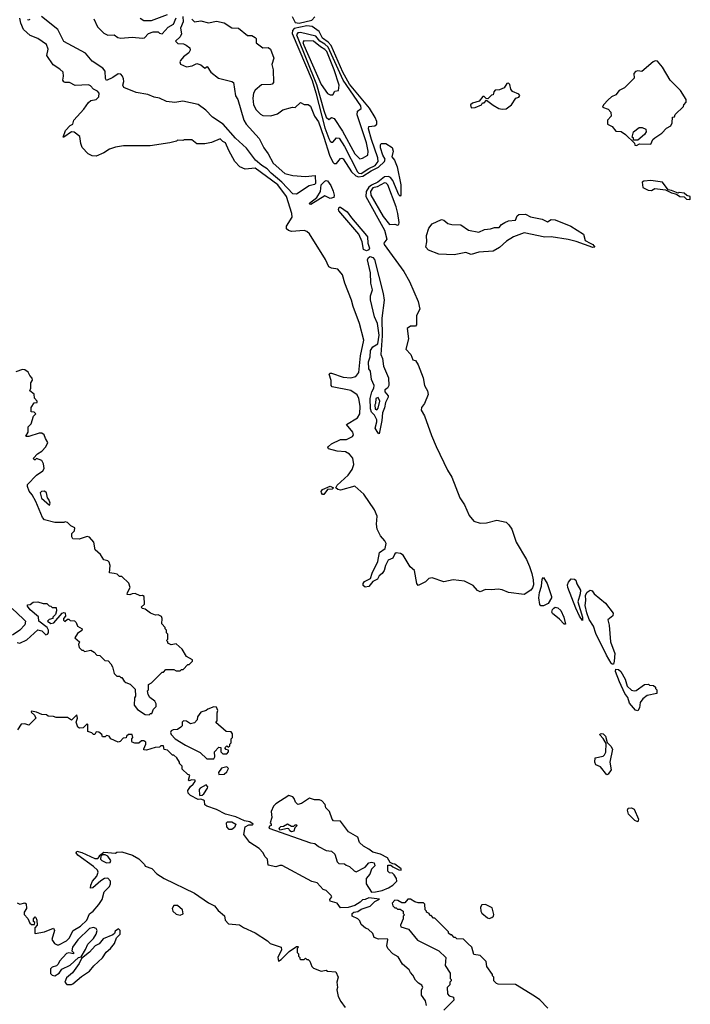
# Model space of a CAD drawing. Extents: x 2210602 to 2357277, y 510288 to 673808.
# Tile 291 of 464: x 2314214 to 2319400, y 587894 to 595502. Entities that reach past the tile are written whole.
import ezdxf

# ---------------------------------------------------------------- set-up
doc = ezdxf.new("R2010")
doc.units = 0

msp = doc.modelspace()

# ---------------------------------------------------------------- linework, layer by layer
at = {"layer": '0CON05XD'}
for points in [[(2316668.5, 592168.5), (2316602.5, 592185), (2316596.2, 592195), (2316600.8, 592205), (2316624.6, 592225.4), (2316695, 592257.1), (2316741.2, 592258.8), (2316788.3, 592281.7), (2316796, 592295), (2316790.8, 592315), (2316740, 592375), (2316825.7, 592425), (2316845.6, 592455), (2316847.7, 592515), (2316837.3, 592575), (2316822.9, 592602.9), (2316776, 592636), (2316630, 592665), (2316622.9, 592675), (2316622.5, 592715), (2316606.7, 592763.3), (2316615, 592771.2), (2316625, 592770), (2316715, 592740.5), (2316775, 592733.5), (2316814.7, 592745.3), (2316837.1, 592775), (2316849.1, 592905), (2316874.4, 593025), (2316842.5, 593155), (2316794, 593285), (2316780.8, 593335), (2316727.5, 593465), (2316711.1, 593531.1), (2316674.1, 593574.1), (2316625, 593580.9), (2316605, 593593.3), (2316578.9, 593648.9), (2316455, 593848.1), (2316435, 593865.6), (2316415, 593871.9), (2316315, 593866), (2316292.3, 593872.3), (2316276.4, 593886.4), (2316276.2, 593905), (2316320.6, 593975), (2316319.5, 594005), (2316277.1, 594135), (2316209.7, 594225), (2316035, 594353.3), (2315957, 594347), (2315917.5, 594365), (2315876.7, 594405), (2315830.7, 594490.7), (2315805, 594550), (2315785, 594560), (2315765, 594580), (2315696.4, 594553.6), (2315645, 594543.3), (2315585, 594542.5), (2315545, 594572.5), (2315485, 594572.5), (2315475, 594567.5), (2315435, 594570), (2315427, 594563), (2315375, 594550), (2315223.9, 594526.1), (2315016.4, 594526.4), (2314955, 594516.7), (2314908.3, 594501.7), (2314865, 594473.8), (2314805, 594446.2), (2314775, 594448.8), (2314744, 594464), (2314697.5, 594515), (2314686.7, 594545), (2314678.8, 594598.8), (2314635, 594632.5), (2314615, 594636.2), (2314555, 594593.3), (2314550, 594595), (2314569.5, 594645), (2314604.5, 594685), (2314624.5, 594695.5), (2314634, 594725), (2314710.4, 594809.6), (2314745, 594861.4), (2314765, 594877.1), (2314805, 594885.8), (2314825.8, 594905), (2314827.5, 594935), (2314815, 594948.6), (2314784, 594965), (2314760.5, 594990.5), (2314745, 594998.8), (2314694.3, 594995.7), (2314642.3, 594992.3), (2314600, 595015), (2314565, 595016.7), (2314555, 595022.5), (2314546.7, 595035), (2314554.1, 595065.9), (2314549.2, 595095), (2314525, 595120), (2314473.4, 595153.4), (2314423.3, 595225), (2314434, 595275), (2314420.5, 595310.5), (2314355, 595356.2), (2314295, 595378.8), (2314243.8, 595425), (2314222, 595475), (2314214.2, 595514.2)], [(2315629.3, 595139.3), (2315645, 595127.5), (2315665, 595140), (2315692, 595095), (2315750.7, 595050.7), (2315854.1, 595024.1), (2315867.5, 595015), (2315883.9, 594913.9), (2315901.2, 594885), (2315947.5, 594725), (2315966, 594695), (2316065, 594584.4), (2316101.9, 594511.9), (2316136.1, 594465), (2316175, 594393.8), (2316265, 594312.5), (2316326.7, 594296.7), (2316425, 594288.8), (2316498.3, 594298.3), (2316500.8, 594235), (2316495, 594227.5), (2316451.5, 594218.5), (2316355, 594152.6), (2316325, 594156.9), (2316240.6, 594245), (2316157.8, 594315), (2316128.5, 594348.5), (2316086.4, 594375), (2316037.3, 594417.3), (2315969.2, 594509.1), (2315882.3, 594585), (2315787.9, 594695), (2315705, 594749.2), (2315652.7, 594802.7), (2315595, 594847.5), (2315475, 594871.4), (2315415, 594861.1), (2315349.5, 594869.5), (2315295, 594896.5), (2315255, 594903.5), (2315205, 594923.5), (2315115, 594938.6), (2315018.3, 594978.3), (2315010.8, 594995), (2315018.5, 595025), (2315016.2, 595045), (2315008.8, 595065), (2314995, 595080), (2314975, 595082.1), (2314935, 595054.5), (2314885, 595032), (2314876.8, 595046.8), (2314873.8, 595105), (2314858.2, 595128.2), (2314775, 595181.4), (2314722.5, 595242.5), (2314555, 595334.2), (2314509.4, 595425), (2314383.1, 595525)], [(2314788.3, 595508.3), (2314815, 595445.6), (2314865, 595396.4), (2314895, 595382.3), (2314945, 595385.6), (2314974.1, 595364.1), (2314995, 595358.8), (2315084.4, 595365.6), (2315165, 595357.8), (2315179.1, 595360.9), (2315211.2, 595395), (2315245, 595408.8), (2315285, 595406.7), (2315296.2, 595396.2), (2315315, 595391.2), (2315362.5, 595445), (2315402.5, 595467.5), (2315423.1, 595515)], [(2315145, 595513.3), (2315174.2, 595494.2), (2315234.6, 595494.6), (2315358, 595542)], [(2315475, 595525.6), (2315478.5, 595485), (2315456.7, 595435), (2315465, 595393.3), (2315455, 595369.2), (2315420, 595335), (2315437.7, 595317.7), (2315480, 595315), (2315502.5, 595305), (2315530, 595285), (2315533.3, 595265), (2315523.3, 595245), (2315481.2, 595215), (2315457.5, 595185), (2315452.5, 595175), (2315458.3, 595158.3), (2315505, 595136.7), (2315547.5, 595145), (2315585, 595163.3), (2315613.6, 595153.6), (2315629.3, 595139.3)], [(2316321.1, 595525), (2316345, 595480), (2316375, 595474.5)], [(2316375, 595474.5), (2316472.7, 595497.3), (2316496.2, 595523.8)], [(2314275, 595502.5), (2314285, 595500), (2314295, 595506.7)], [(2315544.4, 595504.4), (2315565, 595486.2), (2315615, 595493.1), (2315675, 595476.2), (2315735, 595491.4), (2315795, 595477.1), (2315855, 595438.9), (2315905, 595436.7), (2315975, 595380.6), (2316009.1, 595379.1), (2316034, 595365), (2316042.5, 595355), (2316042.6, 595322.6), (2316093.9, 595283.9), (2316135, 595286), (2316152.5, 595275), (2316180, 595205), (2316163.3, 595155), (2316173, 595113), (2316177.5, 595015), (2316167, 595003), (2316155, 595000), (2316085, 594997.5), (2316035, 594957.5), (2316023.3, 594935), (2316017.5, 594895), (2316023.3, 594845), (2316043.9, 594803.9), (2316075, 594772.5), (2316095, 594762.5), (2316155, 594757.5), (2316207, 594773), (2316250, 594805), (2316323.6, 594826.4), (2316345, 594822.5), (2316385, 594862.5), (2316415, 594846.2), (2316445, 594847.1), (2316462.6, 594832.6), (2316495, 594756.7), (2316525, 594712), (2316565.3, 594594.8), (2316610.4, 594455), (2316635, 594400.6), (2316645, 594390.8), (2316665, 594389.2), (2316695, 594428), (2316705, 594432.5), (2316715, 594427.1), (2316780.6, 594325), (2316813.9, 594293.9), (2316835, 594286.9), (2316866.8, 594293.2), (2316931.6, 594335), (2316988.6, 594361.4), (2317034.4, 594405), (2317040, 594425), (2317022.5, 594455), (2317005, 594512.5), (2317004.4, 594535), (2317010, 594545), (2317045, 594544), (2317093.3, 594515), (2317102, 594485), (2317091.7, 594441.7), (2317112.5, 594415), (2317133.3, 594365), (2317161.1, 594225), (2317162.5, 594145), (2317155, 594137.5), (2317145, 594148.8), (2317098.9, 594258.9), (2317082.4, 594282.4), (2317065, 594291.1), (2317035, 594288), (2316984.2, 594245), (2316935, 594223.6), (2316915, 594207.9), (2316892.5, 594175), (2316892, 594135), (2317035, 593874.2), (2317054.2, 593805), (2317030, 593775), (2317032.5, 593765), (2317185.4, 593555), (2317228.7, 593478.7), (2317296.1, 593325), (2317308, 593265), (2317283.3, 593215), (2317282.5, 593145), (2317275, 593133.3), (2317235, 593133.3), (2317211.2, 593115), (2317220, 593035), (2317201.2, 592955), (2317240, 592915), (2317253.6, 592873.6), (2317275, 592867.5), (2317296.1, 592836.1), (2317333.3, 592735), (2317343.3, 592675), (2317358.3, 592651.7), (2317368.8, 592635), (2317372, 592605), (2317345, 592536.7), (2317321.2, 592505), (2317318.8, 592485), (2317345, 592440), (2317398, 592288), (2317434.5, 592204.5), (2317522.1, 592022.1), (2317555, 591966.7), (2317617.3, 591807.3), (2317655, 591753.3), (2317690.3, 591670.3), (2317725, 591626.7), (2317775, 591611.2), (2317825, 591613.3), (2317905, 591633.8), (2317975, 591618), (2317997.6, 591597.6), (2318018.8, 591565), (2318054.4, 591465), (2318132.1, 591332.1), (2318157.3, 591277.3), (2318173.6, 591223.6), (2318185.5, 591175), (2318186.2, 591135), (2318179.3, 591110.7), (2318166.7, 591093.3), (2318115, 591060), (2317995, 591074.6), (2317945, 591095.6), (2317915, 591101.4), (2317863.6, 591096.4), (2317815, 591100), (2317775, 591080.6), (2317755, 591091.4), (2317719.8, 591129.8), (2317655, 591162.5), (2317567, 591173), (2317495, 591159.4), (2317405, 591190), (2317376.7, 591185), (2317351.4, 591158.6), (2317295, 591130), (2317285.9, 591145.9), (2317266, 591245), (2317232.5, 591275), (2317180, 591365), (2317157.7, 591377.7), (2317125, 591382), (2317114.6, 591375.4), (2317099.3, 591340.7), (2317064.7, 591325.3), (2317042.5, 591285), (2317033.5, 591245), (2317016.2, 591223.8), (2316995, 591205.6), (2316981.5, 591178.5), (2316945, 591161.9), (2316915, 591122.7), (2316885, 591117.5), (2316870.8, 591130.8), (2316870.4, 591145), (2316880.3, 591159.7), (2316926.4, 591183.6), (2316938.9, 591225), (2316983.1, 591315), (2316996, 591385), (2317039.5, 591415), (2317048.5, 591455), (2317038.9, 591475), (2317003.8, 591513.8), (2316977.8, 591565), (2316973.1, 591605), (2316977.3, 591665), (2316958.5, 591715), (2316874.2, 591835), (2316805, 591898.1), (2316695, 591867.5), (2316675, 591871.2), (2316657.5, 591885), (2316670, 591905), (2316755, 591981.2), (2316785.8, 592025), (2316797.5, 592065), (2316789.2, 592115), (2316764.5, 592144.5), (2316732.7, 592162.7), (2316668.5, 592168.5)], [(2316855, 594313.9), (2316915, 594352.4), (2316964, 594375), (2316985.8, 594405), (2316983, 594435), (2316933.5, 594575), (2316911.7, 594658.3), (2316915, 594677.5), (2316959.5, 594680.5), (2316975, 594693.3), (2316975.4, 594715), (2316963.3, 594745), (2316918.2, 594818.2), (2316765, 595004), (2316713.7, 595095), (2316622.4, 595302.4), (2316599.1, 595329.1), (2316555, 595358.9), (2316530.1, 595410.1), (2316475, 595449.1), (2316435, 595452.9), (2316336.9, 595433.1), (2316322.5, 595417.5), (2316320.9, 595395), (2316475, 595032.3), (2316505, 594937.3), (2316574.9, 594664.9), (2316605, 594584.4), (2316615, 594564.2), (2316625, 594554.2), (2316635, 594554), (2316665, 594590), (2316685, 594585.6), (2316725, 594522.7), (2316826.5, 594326.5), (2316836.5, 594316.5), (2316855, 594313.9)], [(2316845, 594427.5), (2316865, 594432.5), (2316906.4, 594453.6), (2316910, 594485), (2316895, 594551.2), (2316823.8, 594766.2), (2316825.6, 594794.4), (2316854, 594815), (2316851.8, 594835), (2316714.7, 595034.7), (2316598.5, 595288.5), (2316575, 595311.9), (2316534.4, 595335), (2316504.1, 595374.1), (2316385, 595401.4), (2316365, 595399.2), (2316355.3, 595385), (2316509, 595001), (2316565, 594801.1), (2316585, 594748.6), (2316605, 594730), (2316625, 594746), (2316645, 594738.1), (2316709.4, 594639.4), (2316805, 594466), (2316845, 594427.5)], [(2316635, 594920), (2316650.7, 594949.3), (2316680, 594955), (2316685.8, 594995), (2316645.6, 595115), (2316588.3, 595255), (2316575, 595271.8), (2316540.6, 595290.6), (2316485, 595335.7), (2316411.4, 595338.6), (2316404.8, 595325.2), (2316410.9, 595305), (2316545, 595000), (2316595, 594931.2), (2316615, 594920), (2316635, 594920)], [(2318985, 594530), (2319006.7, 594543.3), (2319095, 594540), (2319110, 594575), (2319125, 594590), (2319180, 594625), (2319215, 594662.5), (2319249.5, 594680.5), (2319260, 594705), (2319261.7, 594748.3), (2319278.3, 594751.7), (2319281.7, 594768.3), (2319348.3, 594831.7), (2319350, 594845), (2319367.5, 594865), (2319366.7, 594885), (2319323.6, 594953.6), (2319244, 595034), (2319185.4, 595135.4), (2319145, 595181.2), (2319127, 595183), (2319113, 595177), (2319025, 595102.5), (2318995, 595106.7), (2318975, 595100), (2318962.5, 595085), (2318965, 595050), (2318890, 594975), (2318850, 594955), (2318825, 594920), (2318790, 594905), (2318765, 594882.5), (2318727.5, 594845), (2318720, 594825), (2318765, 594810), (2318786.4, 594786.4), (2318787.5, 594755), (2318760, 594725), (2318760, 594695), (2318796.4, 594676.4), (2318825, 594640), (2318865, 594637.5), (2318900, 594615), (2318968.3, 594548.3), (2318971.7, 594531.7), (2318985, 594530)], [(2317945, 594810), (2317975, 594813.3), (2318017.5, 594845), (2318050, 594895), (2318075, 594902.5), (2318082.5, 594915), (2318075, 594926.7), (2318025, 594947.5), (2318013.3, 594965), (2318005, 595000), (2317995, 595010), (2317981.7, 595008.3), (2317960, 594975), (2317925, 594960), (2317891.7, 594958.3), (2317880, 594945), (2317875, 594920), (2317861.7, 594918.3), (2317835, 594890), (2317821.7, 594891.7), (2317807, 594907), (2317795, 594907.5), (2317768.3, 594871.7), (2317715, 594857.5), (2317700, 594845), (2317705, 594820), (2317735, 594822.5), (2317785, 594842.5), (2317791.7, 594858.3), (2317805, 594860), (2317825, 594880), (2317875, 594840), (2317920, 594815), (2317945, 594810)], [(2318995, 594570), (2318961.7, 594571.7), (2318960, 594585), (2318950, 594595), (2318960, 594635), (2319005, 594667.5), (2319027.9, 594667.9), (2319055, 594656.2), (2319058, 594635), (2319045.8, 594614.2), (2318995, 594570)], [(2316465, 594074.3), (2316456.7, 594076.7), (2316454.2, 594085), (2316512, 594128), (2316540.5, 594175), (2316544.6, 594225), (2316575, 594254.5), (2316585, 594260), (2316595, 594256.7), (2316619.2, 594219.2), (2316636.9, 594176.9), (2316645.6, 594145), (2316642.1, 594127.9), (2316615, 594119.2), (2316575, 594141.9), (2316465, 594074.3)], [(2317135, 593913.3), (2317145, 593920), (2317148, 593935), (2317137.1, 594005), (2317125, 594056), (2317061.9, 594225), (2317048.3, 594238.3), (2317035, 594241.1), (2316978.6, 594211.4), (2316945, 594203.2), (2316926.5, 594175), (2316929, 594145), (2317025, 593981.9), (2317075, 593920), (2317115, 593922.5), (2317135, 593913.3)], [(2319395, 594112.5), (2319400, 594115), (2319400, 594135), (2319373, 594143), (2319351.7, 594161.7), (2319315, 594167.5), (2319305, 594160), (2319255, 594182.5), (2319227.5, 594187.5), (2319185, 594247.5), (2319095, 594259.4), (2319040, 594255), (2319028.8, 594245), (2319033.3, 594205), (2319075, 594183.8), (2319099.3, 594180.7), (2319125, 594196), (2319207.5, 594187.5), (2319255, 594163.8), (2319293.3, 594153.3), (2319320, 594135), (2319351.7, 594131.7), (2319370, 594115), (2319395, 594112.5)], [(2316895, 593716.2), (2316873.1, 593725), (2316862.2, 593785), (2316835.5, 593845), (2316682.3, 594025), (2316678.8, 594035), (2316685, 594051.9), (2316695, 594052.7), (2316747.5, 594017.5), (2316780.4, 593970.4), (2316897.2, 593835), (2316904, 593825), (2316905.3, 593775), (2316920, 593735), (2316915, 593724.5), (2316895, 593716.2)], [(2317575, 593684.4), (2317455, 593688.8), (2317375, 593720.5), (2317355.6, 593745), (2317362.5, 593785), (2317360.8, 593835), (2317378.2, 593891.8), (2317405, 593924.2), (2317475, 593957.5), (2317495, 593953.8), (2317525, 593926.7), (2317555, 593918.8), (2317626.4, 593916.4), (2317685, 593876.2), (2317765, 593860), (2317808.3, 593881.7), (2317855, 593885.8), (2317885, 593895.7), (2317922.5, 593895), (2317940.3, 593919.7), (2317965, 593935.8), (2317995, 593947.1), (2318047.3, 593952.7), (2318060.8, 593985), (2318074.6, 593995.4), (2318125, 593997.8), (2318165, 593979.4), (2318255, 593960), (2318295, 593940), (2318323, 593957), (2318355, 593955.6), (2318477, 593907), (2318575, 593845.7), (2318586.2, 593795), (2318624.3, 593774.3), (2318645, 593763.8), (2318662.5, 593745), (2318645, 593740.8), (2318518.5, 593788.5), (2318455, 593803.1), (2318325, 593822.9), (2318275, 593822), (2318115, 593854.3), (2318033.3, 593825), (2317979.5, 593790.5), (2317925, 593742), (2317875, 593712), (2317764.3, 593705.7), (2317705, 593686.7), (2317665, 593702.5), (2317575, 593684.4)], [(2316995, 592302.5), (2316985, 592306.7), (2316964, 592345), (2316976.7, 592395), (2316975, 592410), (2316957, 592447), (2316935, 592470), (2316927.5, 592495), (2316924.3, 592575), (2316936.7, 592625), (2316953.8, 592655), (2316954, 592675), (2316935, 592722.5), (2316925.8, 592785), (2316912.9, 592805), (2316911.9, 592858.1), (2316923.4, 592896.6), (2316927.3, 592945), (2316945, 592972.9), (2316982.5, 592997.5), (2316992.9, 593065), (2316982, 593155), (2316957.2, 593205), (2316926.6, 593336.6), (2316927.3, 593367.3), (2316941.2, 593415), (2316930.4, 593465), (2316926.7, 593545), (2316902.9, 593645), (2316911.5, 593665), (2316925, 593671.1), (2316945, 593664.6), (2316958.1, 593648.1), (2317025.3, 593385.3), (2317032.2, 593335), (2317013.3, 593195), (2317018.1, 593058.1), (2317007.8, 592915), (2317019.4, 592885), (2317028.6, 592825), (2317066.7, 592735), (2317068.8, 592675), (2317057.5, 592655), (2317038.3, 592641.7), (2317037.5, 592625), (2317062.5, 592595), (2317062.5, 592585), (2317042.5, 592545), (2317036.4, 592503.6), (2317020, 592465), (2317015.6, 592405), (2316995, 592302.5)], [(2314195, 590689.2), (2314215, 590683.8), (2314270.5, 590709.5), (2314355, 590787.5), (2314385, 590780), (2314415, 590750), (2314430, 590755), (2314437.5, 590765), (2314437.5, 590785), (2314427.5, 590805), (2314362.5, 590855), (2314358.3, 590888.3), (2314295, 590942.5), (2314275, 590970), (2314275, 590980), (2314295, 590982.5), (2314318.3, 591001.7), (2314355, 591002.5), (2314395, 590990), (2314425, 590990), (2314441.7, 590971.7), (2314455, 590970), (2314465, 590960), (2314495, 590960), (2314500, 590935), (2314490, 590905), (2314470, 590885), (2314470, 590875), (2314443, 590867), (2314430, 590855), (2314455, 590837.5), (2314478.3, 590841.7), (2314543.6, 590916.4), (2314555, 590922.5), (2314565, 590920), (2314567.5, 590892.5), (2314552.5, 590875), (2314553, 590863), (2314562.5, 590852.5), (2314585, 590870), (2314595, 590870), (2314605, 590860), (2314637, 590857), (2314650, 590845), (2314660, 590815), (2314696.7, 590795), (2314695, 590782.5), (2314660.7, 590759.3), (2314640, 590725), (2314677.5, 590695), (2314670, 590675), (2314675, 590650), (2314695, 590630), (2314705, 590630), (2314715, 590620), (2314765, 590630), (2314790, 590615), (2314811.7, 590591.7), (2314835, 590590), (2314871.7, 590551.7), (2314898.3, 590548.3), (2314920, 590525), (2314931.7, 590501.7), (2314945, 590450), (2314965, 590430), (2314985, 590430), (2314995, 590420), (2315005, 590420), (2315021.7, 590391.7), (2315035, 590380), (2315068.3, 590368.3), (2315108.3, 590328.3), (2315110, 590275), (2315101.7, 590261.7), (2315100, 590205), (2315125, 590172.5), (2315185, 590133.8), (2315215, 590130), (2315225, 590140), (2315235, 590140), (2315250, 590175), (2315270, 590195), (2315270, 590215), (2315260, 590235), (2315220, 590265), (2315208.3, 590288.3), (2315202.5, 590315), (2315210, 590325), (2315210, 590365), (2315233, 590377), (2315315, 590460), (2315325, 590460), (2315345, 590480), (2315405, 590480), (2315425, 590470), (2315455, 590470), (2315465, 590480), (2315478.3, 590481.7), (2315515, 590520), (2315525, 590520), (2315550, 590545), (2315550, 590555), (2315505, 590582.5), (2315469.3, 590639.3), (2315425, 590680), (2315385, 590672.5), (2315360, 590685), (2315360, 590695), (2315350, 590705), (2315360, 590715), (2315360, 590755), (2315350, 590765), (2315350, 590785), (2315340, 590795), (2315340, 590805), (2315312.5, 590835), (2315316.2, 590875), (2315310.7, 590890.7), (2315285, 590902.5), (2315265, 590900), (2315225, 590916.7), (2315185, 590947.5), (2315165, 590952.5), (2315153, 590963), (2315180, 590985), (2315177.5, 591045), (2315165, 591052.5), (2315145, 591050), (2315107.3, 591067.3), (2315084.2, 591065.8), (2315065, 591056.7), (2315045, 591060), (2315046.7, 591075), (2315068, 591115), (2315057.3, 591147.3), (2315005, 591200), (2314985, 591200), (2314967, 591217), (2314945, 591223.3), (2314907.5, 591227.5), (2314913.3, 591285), (2314905, 591310), (2314895, 591320), (2314865, 591327.5), (2314839.3, 591369.3), (2314797.5, 591405), (2314786.7, 591465), (2314753.9, 591503.9), (2314735, 591508.8), (2314675, 591488.8), (2314625, 591490), (2314617.5, 591505), (2314618.3, 591531.7), (2314637, 591553), (2314640, 591575), (2314610.7, 591590.7), (2314585, 591617.5), (2314565, 591622.5), (2314555, 591617.5), (2314485, 591616.7), (2314405, 591636.2), (2314390, 591655), (2314338.3, 591778.3), (2314310.7, 591830.7), (2314288.3, 591858.3), (2314273.3, 591895), (2314275, 591910), (2314345, 591983.3), (2314392.5, 592015), (2314402.5, 592035), (2314399.3, 592069.3), (2314386.4, 592096.4), (2314345, 592110), (2314335, 592100), (2314325, 592100), (2314320, 592115), (2314351.7, 592148.3), (2314385, 592167.5), (2314415, 592202.5), (2314432.5, 592235), (2314412.5, 592265), (2314402.5, 592295), (2314386.4, 592306.4), (2314365, 592306.7), (2314285, 592280), (2314265, 592280), (2314262.5, 592285), (2314280, 592315), (2314280, 592355), (2314301.7, 592378.3), (2314321.7, 592438.3), (2314340, 592455), (2314325, 592470), (2314301.7, 592471.7), (2314302.5, 592505), (2314325, 592540), (2314350, 592545), (2314350, 592555), (2314328.3, 592578.3), (2314327, 592607), (2314292.5, 592635), (2314300, 592655), (2314300, 592695), (2314313, 592717), (2314310.7, 592730.7), (2314291.7, 592751.7), (2314279.5, 592779.5), (2314255, 592796.2), (2314235, 592800), (2314185, 592780)], [(2316975, 592487.5), (2316985, 592500), (2316998, 592555), (2316985, 592582.5), (2316967.5, 592575), (2316966.7, 592535), (2316960, 592525), (2316963, 592493), (2316975, 592487.5)], [(2316555, 591832.5), (2316548, 591845), (2316546, 591855), (2316555, 591872), (2316615, 591897.5), (2316640, 591885), (2316630, 591875), (2316595, 591872.5), (2316565, 591834), (2316555, 591832.5)], [(2314445, 591750), (2314450, 591765), (2314440, 591795), (2314428.3, 591808.3), (2314422.5, 591845), (2314405, 591860), (2314383.9, 591856.1), (2314373.3, 591845), (2314383.9, 591803.9), (2314445, 591750)], [(2318265, 590972.5), (2318245, 590972.5), (2318235, 590982.5), (2318227.8, 591035), (2318233.5, 591076.5), (2318250, 591125), (2318255, 591180), (2318265, 591192.5), (2318294.2, 591145), (2318326.2, 591045), (2318326.2, 591035), (2318299.5, 590990.5), (2318265, 590972.5)], [(2318565, 590860), (2318542.3, 590892.3), (2318513.8, 590955), (2318453.9, 591113.9), (2318451.2, 591135), (2318456.7, 591155), (2318478.3, 591181.7), (2318505, 591180), (2318515, 591170), (2318523, 591143), (2318550, 591095), (2318549.2, 591065), (2318530, 591005), (2318566.7, 590885), (2318565, 590860)], [(2318795, 590522), (2318788.7, 590528.7), (2318752.1, 590592.1), (2318670.2, 590760.2), (2318651.9, 590815), (2318618.3, 590868.3), (2318599.7, 590919.7), (2318585.6, 590975), (2318591.4, 591015), (2318588.9, 591055), (2318602.5, 591077.5), (2318625, 591094), (2318640, 591090), (2318657.5, 591065), (2318745, 590992.5), (2318802.5, 590915), (2318800, 590895), (2318763.3, 590865), (2318772.9, 590822.9), (2318782.1, 590695), (2318815.6, 590605), (2318812.2, 590545), (2318805, 590523.3), (2318795, 590522)], [(2314155, 590953.3), (2314241.9, 590871.9), (2314258, 590855), (2314254.1, 590825.9), (2314216.2, 590785), (2314158.8, 590745)], [(2318435, 590830), (2318425, 590830), (2318388.9, 590868.9), (2318335, 590912.5), (2318328.8, 590925), (2318333.8, 590945), (2318344, 590956), (2318355, 590962), (2318375, 590957.5), (2318397.6, 590937.6), (2318422, 590885), (2318435, 590830)], [(2318995, 590162.5), (2318975, 590166.7), (2318929.6, 590219.6), (2318917.5, 590265), (2318893.8, 590295), (2318851.1, 590385), (2318821.1, 590465), (2318825, 590483.3), (2318845, 590480.6), (2318863.1, 590465), (2318895.8, 590405.8), (2318912.8, 590352.8), (2318945, 590320.9), (2318965, 590315.6), (2318980.6, 590319.4), (2319045, 590366.2), (2319077, 590367), (2319085, 590360), (2319115, 590357.5), (2319130, 590345), (2319130, 590335), (2319140, 590325), (2319140, 590295), (2319065, 590280), (2319032.5, 590255), (2319012.5, 590225), (2319006.4, 590183.6), (2318995, 590162.5)], [(2315715, 589790), (2315722.5, 589805), (2315720, 589845), (2315755, 589880), (2315768.3, 589878.3), (2315770, 589845), (2315785, 589830), (2315815, 589830), (2315830, 589845), (2315828.3, 589858.3), (2315811.7, 589861.7), (2315800, 589875), (2315815, 589890), (2315825, 589880), (2315838.3, 589891.7), (2315840, 589905), (2315850, 589915), (2315850, 589945), (2315860, 589955), (2315860, 589985), (2315848.3, 589998.3), (2315811.7, 590001.7), (2315731.7, 590071.7), (2315740, 590085), (2315740, 590145), (2315747.5, 590165), (2315735, 590190), (2315715, 590192.5), (2315670, 590175), (2315657, 590163), (2315615, 590150), (2315590, 590115), (2315587, 590093), (2315565, 590070), (2315535, 590060), (2315505, 590082.5), (2315480, 590085), (2315470, 590075), (2315470, 590045), (2315460, 590035), (2315435, 590017.5), (2315400, 590015), (2315385, 590007.5), (2315380, 589995), (2315385, 589980), (2315417.5, 589945), (2315495, 589896.7), (2315610.7, 589840.7), (2315661.7, 589791.7), (2315715, 589790)], [(2317360, 587885), (2317351.7, 587921.7), (2317322.5, 587965), (2317322.5, 588005), (2317332.5, 588025), (2317323, 588043), (2317297, 588057), (2317275, 588080), (2317255, 588120), (2317235, 588140), (2317225, 588160), (2317173.6, 588203.6), (2317140, 588260), (2317100, 588285), (2317060, 588325), (2317052.5, 588345), (2317060, 588395), (2317055, 588400), (2316988.3, 588398.3), (2316955, 588410), (2316945, 588440), (2316910, 588475), (2316888.3, 588481.7), (2316855, 588510), (2316845, 588540), (2316830, 588555), (2316786.1, 588576.1), (2316784, 588595), (2316797.5, 588605), (2316828.6, 588611.4), (2316855, 588630), (2316925, 588653.3), (2316960.8, 588689.2), (2316997.5, 588707.5), (2316915, 588717.5), (2316886.4, 588703.6), (2316865, 588702.5), (2316847.9, 588682.1), (2316805, 588657.5), (2316755, 588640.8), (2316695, 588640), (2316670, 588675), (2316615, 588690), (2316612.5, 588705), (2316627.5, 588725), (2316622.5, 588735), (2316585, 588772.5), (2316560.7, 588780.7), (2316515, 588832.5), (2316473.3, 588843.3), (2316245, 588967.5), (2316225, 588967.5), (2316195, 588956.7), (2316135, 588970), (2316130, 589015), (2316110, 589035), (2316096.7, 589065), (2316065, 589096.7), (2315992.5, 589145), (2315946.2, 589205), (2315957.5, 589265), (2315985, 589281.2), (2316015, 589280), (2316020, 589285), (2315995, 589303.3), (2315952.7, 589312.7), (2315885, 589343.8), (2315806.7, 589363.3), (2315735, 589398.8), (2315660, 589425), (2315646.7, 589435), (2315642.5, 589465), (2315635, 589472.5), (2315615, 589480), (2315595, 589477.5), (2315535, 589507.5), (2315517.5, 589525), (2315513.3, 589545), (2315534.1, 589575.9), (2315556, 589594), (2315570, 589615), (2315570, 589625), (2315545, 589627.5), (2315525, 589620), (2315520, 589625), (2315530, 589665), (2315515, 589670), (2315471.7, 589711.7), (2315470, 589735), (2315450, 589755), (2315450, 589765), (2315428.3, 589798.3), (2315405, 589820), (2315395, 589820), (2315358.3, 589858.3), (2315331.7, 589861.7), (2315325, 589890), (2315305, 589890), (2315295, 589880), (2315260.7, 589879.3), (2315195, 589857.5), (2315175, 589860), (2315173, 589867), (2315190, 589905), (2315188.3, 589918.3), (2315175, 589930), (2315155, 589930), (2315135, 589912.5), (2315105, 589912.5), (2315085, 589920), (2315080, 589925), (2315080, 589945), (2315090, 589955), (2315085, 589980), (2315055, 589980), (2315040, 589965), (2315038.3, 589951.7), (2315015, 589950), (2314990, 589925), (2314975, 589920), (2314920, 589945), (2314907, 589967), (2314885, 589970), (2314875, 589960), (2314855, 589960), (2314848.3, 589978.3), (2314826.4, 589996.4), (2314805, 590000), (2314795, 589980), (2314785, 589980), (2314771.7, 589991.7), (2314741.7, 590001.7), (2314740, 590055), (2314735, 590060), (2314705, 590030), (2314676.4, 590026.4), (2314662.5, 590035), (2314650, 590075), (2314660, 590105), (2314655, 590130), (2314615, 590090), (2314585, 590110), (2314495, 590110), (2314475, 590117.5), (2314435, 590120), (2314421.7, 590131.7), (2314385, 590133.3), (2314345, 590152.5), (2314305, 590160), (2314301.7, 590151.7), (2314329.3, 590129.3), (2314340, 590105), (2314300, 590065), (2314285, 590050), (2314255, 590060), (2314225, 590057.5), (2314195.9, 590014.1)], [(2318755, 589667.5), (2318705, 589730), (2318670, 589745), (2318661.2, 589765), (2318665, 589797.5), (2318725, 589812.5), (2318737.5, 589822.5), (2318746.5, 589843.5), (2318748.3, 589908.3), (2318726.8, 589946.8), (2318701.2, 589975), (2318703.3, 589985), (2318712.5, 589987.5), (2318726, 589985), (2318745, 589965.8), (2318758, 589918), (2318785, 589888.9), (2318797.3, 589865), (2318776.5, 589765), (2318788.8, 589705), (2318765, 589672.5), (2318755, 589667.5)], [(2315755, 589670), (2315795, 589672.5), (2315815, 589690), (2315830, 589715), (2315815, 589730), (2315775, 589717.5), (2315752.5, 589685), (2315755, 589670)], [(2315608.3, 589508.3), (2315625, 589510), (2315639.3, 589520.7), (2315667.5, 589565), (2315670, 589575), (2315655, 589590), (2315610, 589565), (2315602.5, 589555), (2315603.3, 589513.3), (2315608.3, 589508.3)], [(2316935, 588760), (2316965, 588763.3), (2317016.4, 588773.6), (2317065.9, 588794.1), (2317100, 588815), (2317130, 588845), (2317127, 588867), (2317110, 588895), (2317097, 588907), (2317075, 588910), (2317061.7, 588921.7), (2317061.7, 588968.3), (2317085, 588970), (2317100, 588955), (2317145, 588932.5), (2317165, 588930), (2317165, 588940), (2317115, 588976.7), (2317098.3, 588978.3), (2317080, 588990), (2317057.5, 589025), (2317005, 589053.3), (2316945, 589068.8), (2316913.8, 589093.8), (2316872.5, 589115), (2316842.5, 589145), (2316830, 589185), (2316757, 589227), (2316695, 589310), (2316641.7, 589311.7), (2316630, 589325), (2316610, 589385), (2316581.7, 589411.7), (2316577, 589437), (2316550, 589465), (2316533, 589473), (2316493.6, 589473.6), (2316455, 589486.7), (2316393.6, 589446.4), (2316365, 589437.5), (2316347.5, 589455), (2316337.5, 589485), (2316326.4, 589496.4), (2316295, 589507.5), (2316195, 589443.8), (2316178, 589425), (2316158.8, 589385), (2316163.8, 589336.2), (2316150, 589295), (2316160, 589285), (2316160, 589275), (2316145, 589270), (2316140, 589255), (2316461.7, 589141.7), (2316495.9, 589135.9), (2316525, 589112.5), (2316583, 589083), (2316625, 589076.7), (2316650, 589055), (2316670, 588995), (2316681.7, 588981.7), (2316725, 588980), (2316738.3, 588968.3), (2316765, 588960), (2316800, 588925), (2316815, 588917.5), (2316885.8, 588954.2), (2316915, 588987.5), (2316935, 588993.3), (2316955, 588987.5), (2316960, 588965), (2316935, 588937.5), (2316920.7, 588899.3), (2316893.3, 588865), (2316892.5, 588825), (2316935, 588760)], [(2318995, 589304), (2318970.8, 589315), (2318922.5, 589362.5), (2318913.3, 589395), (2318920, 589410), (2318945, 589412.9), (2318965, 589401.4), (2318999.5, 589325), (2318995, 589304)], [(2315855, 589243.8), (2315833.9, 589243.9), (2315816.7, 589265), (2315812.5, 589295), (2315820, 589305), (2315855, 589303.8), (2315886.7, 589285), (2315875, 589260), (2315855, 589243.8)], [(2316315, 589227.5), (2316303.6, 589233.6), (2316295, 589250), (2316285, 589252.5), (2316225, 589240), (2316220, 589255), (2316233, 589267), (2316255, 589270), (2316285, 589287.5), (2316315, 589270), (2316335, 589270), (2316345, 589280), (2316355, 589280), (2316360, 589275), (2316341.7, 589258.3), (2316335, 589232.5), (2316315, 589227.5)], [(2314195, 588677.5), (2314215, 588666.7), (2314255, 588677.5), (2314265, 588670), (2314267.5, 588635), (2314247.5, 588605), (2314248.3, 588588.3), (2314278.3, 588558.3), (2314291.7, 588521.7), (2314305, 588510), (2314328.3, 588511.7), (2314330, 588525), (2314320, 588535), (2314320, 588555), (2314335, 588570), (2314340, 588565), (2314347.5, 588545), (2314350, 588505), (2314330, 588485), (2314330, 588445), (2314335, 588440), (2314405, 588453.3), (2314475, 588482.5), (2314482.5, 588465), (2314463.3, 588395), (2314483.6, 588363.6), (2314503, 588353), (2314517, 588353), (2314576.4, 588383.6), (2314597.5, 588405), (2314627.5, 588465), (2314685, 588497.5), (2314732.5, 588545), (2314755, 588592.5), (2314782.5, 588615), (2314826.7, 588665), (2314852.5, 588705), (2314866.4, 588763.6), (2314907.5, 588805), (2314917.5, 588825), (2314916.7, 588845), (2314895, 588867.5), (2314870, 588865), (2314841.7, 588848.3), (2314780, 588795), (2314761.7, 588791.7), (2314763.3, 588815), (2314777.5, 588845), (2314810, 588885), (2314820, 588915), (2314815, 588930), (2314785, 588960), (2314665, 589047.5), (2314650, 589065), (2314655, 589077.5), (2314695, 589067.5), (2314795, 589020), (2314818.3, 589021.7), (2314830, 589035), (2314830, 589045), (2314865, 589070), (2314955, 589062.5), (2314965, 589070), (2315005, 589072.5), (2315085.9, 589045.9), (2315135, 589017.5), (2315180, 588975), (2315185, 588962.5), (2315235, 588942.5), (2315275, 588902.5), (2315332.5, 588865), (2315565, 588753.3), (2315675, 588677.5), (2315720, 588655), (2315748.3, 588618.3), (2315798.3, 588578.3), (2315803.3, 588545), (2315830, 588515), (2315915, 588507.5), (2315945, 588487.5), (2316035, 588447.5), (2316130, 588385), (2316150, 588365), (2316236.7, 588336.7), (2316238, 588315), (2316210, 588255), (2316215, 588227.5), (2316235, 588240), (2316297.1, 588302.9), (2316355, 588340), (2316365, 588340), (2316370, 588335), (2316360, 588325), (2316360, 588295), (2316370, 588285), (2316370, 588265), (2316380, 588255), (2316380, 588245), (2316385, 588240), (2316415, 588240), (2316425, 588250), (2316435, 588240), (2316445, 588240), (2316456.7, 588226.7), (2316472.5, 588185), (2316485, 588172.5), (2316545, 588150), (2316585, 588157.5), (2316595, 588150), (2316660, 588145), (2316677.5, 588105), (2316667.5, 588065), (2316672.5, 588025), (2316667.5, 588005), (2316677.5, 587955), (2316697.5, 587915), (2316730.5, 587870.5)], [(2314885, 588987.5), (2314915, 588990), (2314920, 589005), (2314895, 589037.5), (2314875, 589050), (2314855, 589050), (2314841.7, 589038.3), (2314840, 589015), (2314850, 589005), (2314885, 588987.5)], [(2318297.5, 587865), (2318235, 587927.5), (2318195, 587957.5), (2318047, 588047), (2317915, 588050), (2317900, 588055), (2317880, 588075), (2317880, 588105), (2317870, 588115), (2317870, 588125), (2317827.5, 588185), (2317822.5, 588225), (2317775, 588270), (2317725, 588280), (2317710, 588335), (2317680, 588365), (2317645, 588397.5), (2317595, 588400), (2317585, 588410), (2317575, 588410), (2317555, 588430), (2317545, 588430), (2317530, 588445), (2317530, 588455), (2317425, 588560), (2317415, 588560), (2317395, 588580), (2317385, 588580), (2317380, 588595), (2317360, 588605), (2317360, 588615), (2317350, 588625), (2317347, 588667), (2317337, 588677), (2317295, 588677.5), (2317270, 588685), (2317236.4, 588706.4), (2317215, 588707.5), (2317191.7, 588678.3), (2317168.3, 588678.3), (2317137, 588697), (2317115, 588697.5), (2317093.3, 588676.7), (2317100, 588655), (2317115, 588640), (2317125, 588640), (2317135, 588630), (2317155, 588630), (2317180, 588615), (2317180, 588595), (2317190, 588585), (2317180, 588575), (2317180, 588555), (2317160, 588505), (2317161.7, 588491.7), (2317220, 588475), (2317290.7, 588390.7), (2317455, 588307.5), (2317510, 588255), (2317503.3, 588195), (2317542.5, 588135), (2317542.5, 588092.5), (2317550, 588085), (2317550, 588075), (2317540, 588065), (2317540, 588045), (2317520, 588025), (2317522.5, 587975), (2317535, 587960), (2317568.3, 587948.3), (2317570, 587925), (2317495, 587850)], [(2317845, 588558), (2317865, 588564), (2317877.5, 588575), (2317881.2, 588588.8), (2317868.8, 588638.8), (2317815, 588666), (2317787.7, 588662.3), (2317776.2, 588645), (2317778.8, 588615), (2317787.7, 588597.7), (2317832.1, 588562.1), (2317845, 588558)], [(2315455, 588583.3), (2315477, 588593), (2315472.5, 588625), (2315435, 588657.5), (2315405, 588657.5), (2315392.5, 588635), (2315397.5, 588615), (2315425, 588590), (2315455, 588583.3)], [(2314485, 588113.3), (2314520, 588135), (2314540, 588165), (2314605, 588197.5), (2314670, 588255), (2314688.3, 588261.7), (2314723.6, 588316.4), (2314741.7, 588358.3), (2314785, 588402.5), (2314806.7, 588435), (2314812.5, 588465), (2314805, 588480), (2314785, 588486.7), (2314755, 588480), (2314665, 588392.5), (2314623.3, 588335), (2314618.3, 588308.3), (2314630, 588295), (2314630, 588285), (2314595, 588292.5), (2314575, 588286.7), (2314521.7, 588228.3), (2314512.5, 588205), (2314499.3, 588190.7), (2314465, 588180), (2314451.7, 588168.3), (2314453, 588133), (2314465, 588120), (2314485, 588113.3)], [(2314615, 588047.5), (2314625, 588052.5), (2314691.7, 588108.3), (2314755, 588150), (2314788.3, 588191.7), (2314855, 588252.5), (2314883.6, 588296.4), (2314917.5, 588325), (2314947.5, 588365), (2314963, 588407), (2314990, 588435), (2314990, 588465), (2314978.3, 588478.3), (2314951.7, 588458.3), (2314948.3, 588441.7), (2314935, 588430), (2314860.7, 588399.3), (2314828.8, 588361.2), (2314797.5, 588345), (2314755, 588297.5), (2314691.7, 588248.3), (2314675, 588210), (2314623.3, 588136.7), (2314575, 588097.5), (2314562.5, 588065), (2314578.3, 588048.3), (2314615, 588047.5)]]:
    msp.add_lwpolyline(points, dxfattribs=at)

doc.saveas('drawing.dxf')
